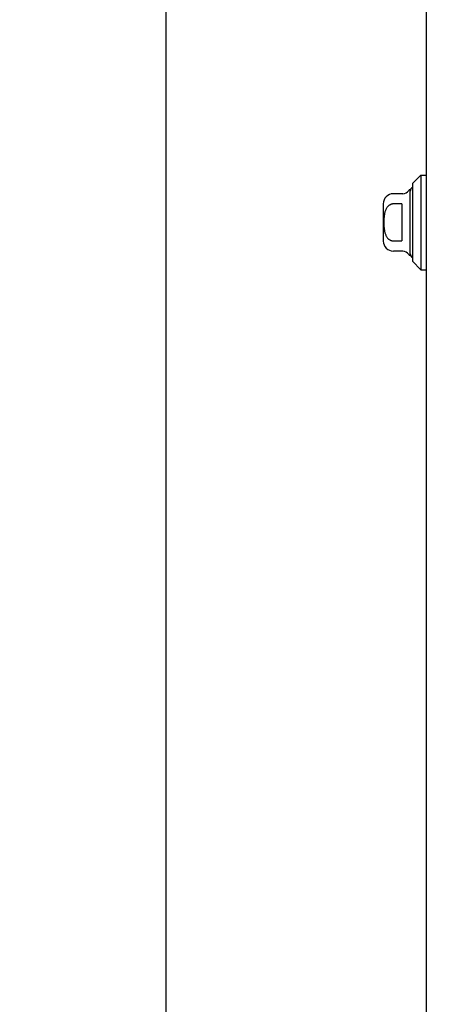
# Model space of a CAD drawing. Header units: inches. Extents: x 0 to 221, y 0 to 143.
# Tile 264 of 273: x 107 to 112, y 91 to 103. Entities that reach past the tile are written whole.
import ezdxf

# ---------------------------------------------------------------- set-up
doc = ezdxf.new("R2010")
doc.units = ezdxf.units.IN
doc.header["$LTSCALE"] = 12.142857
doc.header["$MEASUREMENT"] = 0
doc.layers.get('0').update_dxf_attribs({"linetype": 'CONTINUOUS'})
doc.layers.add('DIMENSIONS', color=7, linetype='CONTINUOUS')
doc.layers.add('RIGHTHAND_DOOR_ASSEMBLY', color=7, linetype='CONTINUOUS')
doc.styles.get("Standard").update_dxf_attribs({"font": 'arial.ttf'})
doc.dimstyles.new('DIMSTYLE_1', dxfattribs={"dimtxt": 0.974026, "dimasz": 1.298701, "dimexe": 0.09, "dimexo": 0.07, "dimgap": 0.0375, "dimtad": 0, "dimtih": 1, "dimtoh": 1, "dimzin": 4, "dimdsep": 46, "dimtxsty": 'Standard', "dimblk": '_FILLED', "dimblk1": '_FILLED', "dimblk2": '_FILLED', "dimcen": 0.09, "dimadec": 3, "dimazin": 1, "dimtfac": 1, "dimtdec": 3, "dimtofl": 0, "dimtmove": 0, "dimatfit": 3, "dimldrblk": '_FILLED', "dimfxl": 0, "dimtolj": 1, "dimtzin": 4, "dimarcsym": 0})

# ---------------------------------------------------------------- blocks, each defined once
blk = doc.blocks.new('_FILLED')
at = {"color": 0, "linetype": 'ByBlock'}
blk.add_solid([(0, 0), (-1, 0.2), (-1, -0.2)], dxfattribs=at)
blk = doc.blocks.new('*D12')
at = {"layer": 'DIMENSIONS', "color": 2, "linetype": 'Continuous'}
for p, q in [((112.101, 105.446), (107.632, 105.446)), ((108.801, 105.446), (108.801, 70.42)), ((108.801, 33.446), (108.801, 68.472)), ((112.112, 33.446), (107.632, 33.446))]:
    blk.add_line(p, q, dxfattribs=at)
at = {"layer": 'DIMENSIONS', "color": 2, "linetype": 'Continuous', "xscale": 1.2987012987, "yscale": 1.2987012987, "zscale": 1.2987012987}
for p, rotation in [((108.801, 105.446), 90), ((108.801, 33.446), 270)]:
    blk.add_blockref('_FILLED', p, dxfattribs=dict(at, rotation=rotation))
at = {"layer": 'DIMENSIONS', "color": 2, "linetype": 'Continuous', "insert": (108.801, 69.933), "char_height": 0.974, "width": 3.40366, "attachment_point": 2, "line_spacing_factor": 0.9}
blk.add_mtext('72.00', dxfattribs=at)

msp = doc.modelspace()

# ---------------------------------------------------------------- linework, layer by layer
at = {"layer": 'RIGHTHAND_DOOR_ASSEMBLY', "color": 3, "linetype": 'Continuous'}
msp.add_line((111.837, 105.061), (111.837, 33.831), dxfattribs=at)
at = {"layer": 'RIGHTHAND_DOOR_ASSEMBLY', "color": 7, "linetype": 'Continuous'}
for p, q in [((111.679, 100.648), (111.777, 100.747)), ((111.777, 100.747), (111.777, 99.644)), ((111.777, 100.747), (111.837, 100.747)), ((111.679, 100.648), (111.679, 99.743)), ((111.566, 100.53), (111.455, 100.53)), ((111.651, 99.812), (111.651, 100.579)), ((111.337, 100.412), (111.337, 99.979)), ((111.553, 100.411), (111.455, 100.411)), ((111.553, 100.411), (111.553, 99.98)), ((111.455, 99.98), (111.553, 99.98)), ((111.566, 99.861), (111.455, 99.861)), ((111.679, 99.743), (111.777, 99.644)), ((111.777, 99.644), (111.837, 99.644))]:
    msp.add_line(p, q, dxfattribs=at)
msp.add_lwpolyline([(111.455, 100.411), (111.45, 100.411), (111.446, 100.411), (111.442, 100.41), (111.437, 100.409), (111.433, 100.408), (111.429, 100.407), (111.424, 100.405), (111.42, 100.403), (111.416, 100.401), (111.412, 100.398), (111.407, 100.396), (111.403, 100.393), (111.399, 100.389), (111.395, 100.385), (111.391, 100.381), (111.387, 100.377), (111.383, 100.372), (111.38, 100.366), (111.376, 100.361), (111.372, 100.355), (111.369, 100.348), (111.366, 100.341), (111.363, 100.334), (111.36, 100.326), (111.357, 100.318), (111.355, 100.31), (111.353, 100.302), (111.351, 100.293), (111.35, 100.284), (111.348, 100.275), (111.347, 100.266), (111.346, 100.256), (111.345, 100.246), (111.344, 100.236), (111.344, 100.226), (111.344, 100.216), (111.343, 100.206), (111.343, 100.196), (111.343, 100.186), (111.344, 100.175), (111.344, 100.165), (111.344, 100.155), (111.345, 100.145), (111.346, 100.136), (111.347, 100.126), (111.348, 100.117), (111.35, 100.108), (111.351, 100.099), (111.353, 100.09), (111.355, 100.082), (111.357, 100.073), (111.36, 100.065), (111.363, 100.058), (111.366, 100.05), (111.369, 100.043), (111.372, 100.037), (111.376, 100.031), (111.38, 100.025), (111.383, 100.019), (111.387, 100.014), (111.391, 100.01), (111.395, 100.006), (111.399, 100.002), (111.403, 99.999), (111.407, 99.996), (111.412, 99.993), (111.416, 99.99), (111.42, 99.988), (111.424, 99.986), (111.429, 99.984), (111.433, 99.983), (111.437, 99.982), (111.442, 99.981), (111.446, 99.98), (111.45, 99.98), (111.455, 99.98)], dxfattribs=at)
for centre, radius, start, end in [((111.701, 100.56), 0.0492, 116.1149, 180), ((111.455, 100.412), 0.118, 90, 180), ((111.566, 100.609), 0.0787, 270, 330), ((111.651, 100.56), 0.0197, 89.8854, 150), ((111.455, 99.979), 0.118, 180, 270), ((111.566, 99.782), 0.0787, 30, 90), ((111.651, 99.831), 0.0197, 210, 270.1146), ((111.701, 99.831), 0.0492, 180, 243.8851)]:
    msp.add_arc(centre, radius, start, end, dxfattribs=at)

# ---------------------------------------------------------------- dimensions: what is measured, and where the dimension line sits
at = {"layer": 'DIMENSIONS', "color": 2, "linetype": 'Continuous'}
dim = msp.add_linear_dim(base=(108.801, 105.446), p1=(112.182, 33.446), p2=(112.171, 105.446), angle=90, dimstyle='DIMSTYLE_1', dxfattribs=at)
dim.commit()
dim.dimension.update_dxf_attribs({"geometry": '*D12', "text_midpoint": (108.801, 69.44), "dimtype": 160})

doc.saveas('drawing.dxf')
